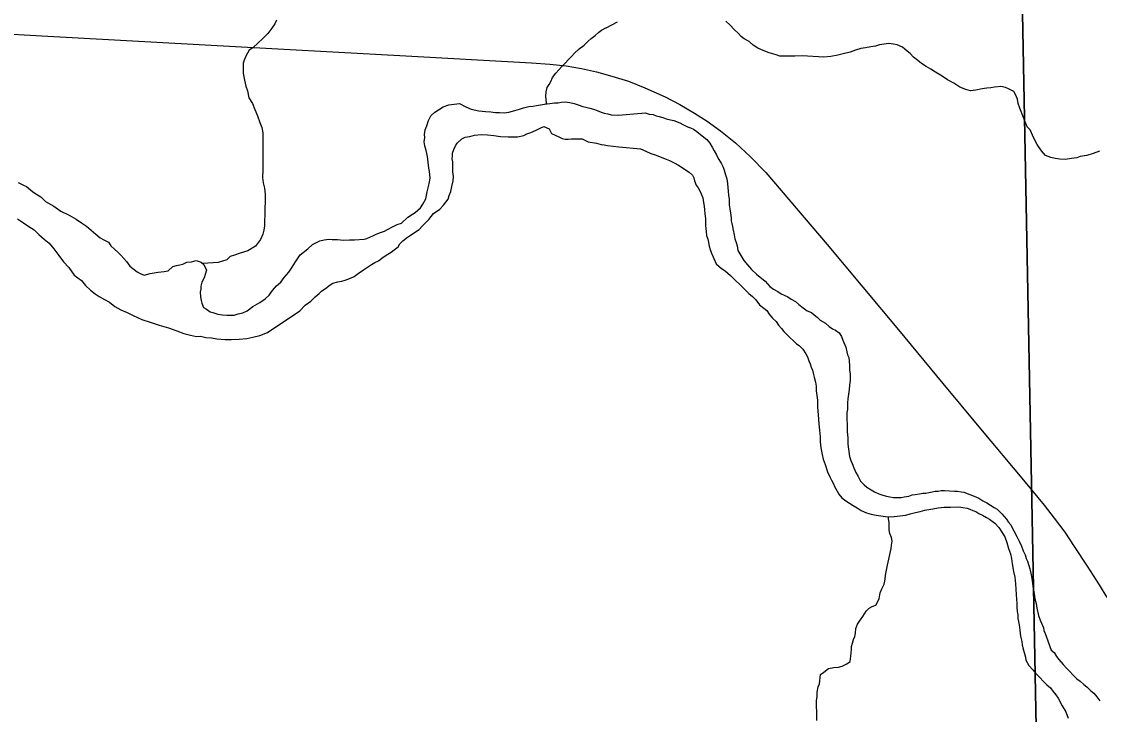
# Model space of a CAD drawing. Extents: x 2010165 to 2382125, y 1060529 to 1407316.
# Drawn here: x 2241036 to 2244719, y 1232233 to 1234598 of the extents above; entities that cross this region are included whole.
import ezdxf

# ---------------------------------------------------------------- set-up
doc = ezdxf.new("R2010")
doc.units = 0
for name, color, linetype in [('GM_X_Corporation', 7, 'Continuous'), ('GM_X_Minor_River', 7, 'Continuous'), ('GM_X_Rail_Line', 7, 'Continuous')]:
    doc.layers.add(name, color=color, linetype=linetype)

msp = doc.modelspace()

# ---------------------------------------------------------------- linework, layer by layer
at = {"layer": 'GM_X_Corporation'}
for points in [[(2244438.3, 1240916.6), (2244454.7, 1234686.7), (2244523.9, 1231060.2), (2244531.4, 1230165.7), (2243146.8, 1230147.7), (2240842.5, 1230142), (2240815.3, 1231017.2), (2240781.2, 1232864.7), (2240832.2, 1234935), (2240601, 1234961.5), (2240433.5, 1234977.7), (2240197.9, 1234974.4), (2239933.3, 1234949), (2239664.2, 1234913), (2239497.7, 1234890.9), (2239363.7, 1234889.5), (2239171.3, 1234905.3), (2239095.6, 1238274.6)], [(2240842.5, 1230142), (2243146.8, 1230147.7), (2244531.4, 1230165.7), (2244523.9, 1231060.2), (2244454.7, 1234686.7), (2244438.3, 1240916.6)]]:
    msp.add_lwpolyline(points, dxfattribs=at)
at = {"layer": 'GM_X_Minor_River'}
for points in [[(2241907, 1234602.3), (2241901.2, 1234590.1), (2241891.3, 1234575.9), (2241877.6, 1234557.6), (2241859.8, 1234539.3), (2241844, 1234525), (2241826.2, 1234508.7), (2241814.2, 1234500.5), (2241802.5, 1234480.2), (2241796.7, 1234466.1), (2241792.9, 1234455.9), (2241793.1, 1234441.9), (2241793.4, 1234421.8), (2241797.8, 1234397.8), (2241802.2, 1234377.7), (2241808.5, 1234361.8), (2241812.9, 1234337.7), (2241825.2, 1234317.8), (2241833.6, 1234297.8), (2241842, 1234275.8), (2241850.4, 1234253.9), (2241856.7, 1234235.9), (2241861, 1234217.9), (2241860.2, 1234145.5), (2241860.6, 1234119.4), (2241861, 1234091.3), (2241859.5, 1234065.1), (2241861.8, 1234047.1), (2241866.1, 1234029.1), (2241868.4, 1234009), (2241868.8, 1233984.9), (2241867.2, 1233958.8), (2241867.6, 1233936.7), (2241865.9, 1233918.6), (2241866.1, 1233900.5), (2241864.4, 1233886.4), (2241860.6, 1233872.3), (2241852.8, 1233854.1), (2241835.1, 1233831.7), (2241809.3, 1233815.3), (2241783.3, 1233806.9), (2241763.3, 1233800.6), (2241749.4, 1233796.3), (2241737.5, 1233784.1), (2241707.5, 1233775.6)], [(2242828.6, 1234317), (2242829.3, 1234320.5), (2242826.9, 1234342.5), (2242828.7, 1234358.6), (2242832.4, 1234372.7), (2242838.3, 1234382.9), (2242844.2, 1234393), (2242850, 1234407.1), (2242861.8, 1234421.4), (2242871.6, 1234433.6), (2242881.5, 1234443.8), (2242893.4, 1234456), (2242905.2, 1234468.2), (2242915.1, 1234478.4), (2242924.9, 1234490.6), (2242940.8, 1234504.9), (2242958.6, 1234517.2), (2242972.5, 1234531.5), (2242982.4, 1234539.7), (2242996.3, 1234549.9), (2243008.1, 1234562.1), (2243018.1, 1234568.3), (2243032, 1234576.6), (2243034, 1234576.6), (2243071.8, 1234597.5)], [(2244719.6, 1234155.6), (2244697.6, 1234147.4), (2244675.5, 1234141.3), (2244653.5, 1234137.1), (2244641.5, 1234133), (2244623.4, 1234130.9), (2244601.4, 1234126.7), (2244583.3, 1234128.6), (2244567.2, 1234130.5), (2244553.1, 1234134.4), (2244535, 1234140.3), (2244520.8, 1234156.3), (2244506.5, 1234178.3), (2244494.3, 1234200.4), (2244482, 1234228.4), (2244471.9, 1234238.4), (2244447.2, 1234302.5), (2244441, 1234318.6), (2244438.9, 1234332.6), (2244432.7, 1234348.7), (2244426.6, 1234358.7), (2244408.5, 1234368.6), (2244398.4, 1234372.6), (2244382.3, 1234376.5), (2244360.2, 1234374.3), (2244348.2, 1234372.2), (2244334.2, 1234370.1), (2244318.1, 1234368), (2244296.1, 1234363.8), (2244278, 1234361.7), (2244261.9, 1234365.6), (2244241.8, 1234373.5), (2244221.6, 1234387.4), (2244199.4, 1234399.4), (2244181.2, 1234411.3), (2244159, 1234425.2), (2244142.9, 1234435.2), (2244126.7, 1234445.1), (2244110.5, 1234455), (2244098.4, 1234465), (2244084.2, 1234477), (2244072.1, 1234488.9), (2244062, 1234496.9), (2244045.8, 1234510.9), (2244027.7, 1234518.8), (2244015.6, 1234520.7), (2243999.5, 1234522.6), (2243983.5, 1234520.5), (2243967.4, 1234518.4), (2243953.4, 1234514.3), (2243937.4, 1234512.2), (2243919.3, 1234508), (2243903.3, 1234505.9), (2243885.3, 1234499.8), (2243867.3, 1234493.6), (2243843.2, 1234487.4), (2243825.2, 1234483.3), (2243801.1, 1234479.1), (2243777.1, 1234476.9), (2243702.7, 1234480.5), (2243678.6, 1234480.3), (2243654.6, 1234480.1), (2243636.5, 1234480), (2243626.4, 1234480), (2243614.4, 1234483.9), (2243590.2, 1234491.8), (2243570.1, 1234499.7), (2243551.9, 1234507.6), (2243535.8, 1234517.6), (2243521.6, 1234529.5), (2243505.5, 1234539.4), (2243495.3, 1234547.4), (2243485.2, 1234557.4), (2243471, 1234571.4), (2243456.9, 1234585.3), (2243442.7, 1234599.3)], [(2241690.2, 1233604.6), (2241706.4, 1233598.8), (2241722.5, 1233597), (2241738.6, 1233595.3), (2241750.6, 1233595.4), (2241762.6, 1233595.6), (2241776.6, 1233599.8), (2241792.6, 1233604.1), (2241806.6, 1233610.3), (2241826.4, 1233624.7), (2241850.3, 1233639.1), (2241868.2, 1233651.4), (2241882, 1233663.7), (2241893.8, 1233679.9), (2241907.6, 1233696.2), (2241921.5, 1233708.4), (2241933.2, 1233724.7), (2241949, 1233743), (2241960.8, 1233759.2), (2241972.6, 1233777.5), (2241988.2, 1233801.8), (2242014, 1233822.3), (2242029.8, 1233836.6), (2242045.8, 1233844.9), (2242055.7, 1233849), (2242069.7, 1233853.3), (2242085.8, 1233855.5), (2242097.8, 1233853.7), (2242115.9, 1233853.9), (2242136, 1233852.2), (2242156.1, 1233852.5), (2242174.2, 1233852.8), (2242206.3, 1233855.3), (2242216.3, 1233857.4), (2242226.2, 1233861.6), (2242238.2, 1233867.8), (2242248.2, 1233871.9), (2242262.1, 1233878.2), (2242276.1, 1233882.4), (2242286, 1233888.6), (2242304, 1233896.9), (2242319.9, 1233905.1), (2242333.9, 1233909.4), (2242355.7, 1233929.8), (2242371.6, 1233940.1), (2242381.5, 1233946.2), (2242399.3, 1233962.6), (2242407.1, 1233974.7), (2242416.9, 1233993), (2242422.5, 1234017.1), (2242426.2, 1234035.3), (2242430, 1234051.4), (2242431.8, 1234063.5), (2242431.6, 1234075.6), (2242429.4, 1234085.6), (2242427.2, 1234097.6), (2242424.9, 1234117.6), (2242422.6, 1234137.7), (2242418.2, 1234157.7), (2242414, 1234173.7), (2242411.7, 1234187.8), (2242413.5, 1234201.8), (2242413.3, 1234211.9), (2242415.1, 1234228), (2242420.9, 1234242.1), (2242426.6, 1234260.3), (2242434.4, 1234276.5), (2242448.2, 1234288.8), (2242460.2, 1234297), (2242476.1, 1234307.2), (2242496, 1234313.6), (2242532.1, 1234318.1), (2242554.4, 1234306.4), (2242572.6, 1234298.6), (2242598.8, 1234293), (2242620.9, 1234291.3), (2242639, 1234289.5), (2242655.1, 1234287.8), (2242669.2, 1234288), (2242685.2, 1234286.2), (2242701.3, 1234288.4), (2242721.3, 1234294.8), (2242737.3, 1234299), (2242751.2, 1234303.2), (2242769.2, 1234307.5), (2242783.3, 1234309.7), (2242795.3, 1234311.9), (2242809.3, 1234314.1), (2242823.3, 1234316.3), (2242841.4, 1234318.6), (2242857.4, 1234320.9), (2242869.4, 1234321), (2242879.4, 1234323.2), (2242893.5, 1234323.4), (2242909.6, 1234321.6), (2242923.7, 1234317.8), (2242937.8, 1234314), (2242954, 1234308.2), (2242964.1, 1234306.3), (2242978.2, 1234302.5), (2242990.3, 1234298.7)], [(2242990.3, 1234298.7), (2243002.4, 1234294.9), (2243016.6, 1234289), (2243026.7, 1234285.2), (2243038.7, 1234283.3), (2243050.8, 1234279.5), (2243075.3, 1234278.4)], [(2243075.3, 1234278.3), (2243166.4, 1234286), (2243180.5, 1234282.1), (2243194.6, 1234280.2), (2243204.6, 1234276.2), (2243214.7, 1234274.3), (2243226.8, 1234270.3), (2243238.8, 1234266.4), (2243252.9, 1234262.5), (2243265, 1234260.6), (2243285.1, 1234252.6), (2243295.2, 1234246.7), (2243311.4, 1234238.8), (2243321.4, 1234234.8), (2243331.5, 1234230.8), (2243343.6, 1234222.9), (2243355.8, 1234212.9), (2243378, 1234195), (2243388.2, 1234183), (2243396.3, 1234169), (2243402.5, 1234157), (2243410.6, 1234142.9), (2243416.7, 1234130.9), (2243426.9, 1234114.9), (2243433.1, 1234100.9), (2243437.2, 1234090.9), (2243441.3, 1234074.8), (2243445.5, 1234060.8), (2243447.6, 1234044.7), (2243449.8, 1234030.7), (2243449.9, 1234020.6), (2243452, 1234004.6), (2243454.1, 1233992.5), (2243454.2, 1233982.5), (2243454.3, 1233972.4), (2243456.4, 1233958.4), (2243458.6, 1233944.3), (2243460.7, 1233928.3), (2243460.8, 1233918.2), (2243462.9, 1233908.2), (2243465, 1233898.2), (2243467.1, 1233886.1), (2243471.3, 1233870.1), (2243473.4, 1233856), (2243477.5, 1233844), (2243481.6, 1233832), (2243483.8, 1233815.9), (2243494, 1233799.9), (2243504.2, 1233781.9), (2243516.4, 1233767.9), (2243530.5, 1233751.9), (2243546.7, 1233735.9), (2243577.1, 1233712), (2243593.3, 1233694.1), (2243605.4, 1233684.1), (2243619.6, 1233676.1), (2243631.7, 1233668.2), (2243641.8, 1233664.2), (2243653.9, 1233658.3), (2243666, 1233650.3), (2243680.1, 1233642.4), (2243692.2, 1233632.4), (2243706.4, 1233620.4), (2243720.5, 1233610.5), (2243734.6, 1233604.6), (2243744.8, 1233596.6), (2243754.9, 1233588.6), (2243765, 1233578.6), (2243783.2, 1233568.7), (2243795.3, 1233556.7), (2243807.4, 1233548.8), (2243817.5, 1233544.8), (2243829.6, 1233534.8), (2243837.8, 1233522.8), (2243841.9, 1233510.8), (2243852.1, 1233486.8), (2243856.3, 1233470.7), (2243858.4, 1233460.7), (2243862.5, 1233450.7), (2243864.7, 1233424.6), (2243864.9, 1233408.5), (2243867, 1233394.4), (2243867.1, 1233382.4), (2243867.2, 1233372.3), (2243865.4, 1233356.2), (2243863.5, 1233342.2), (2243861.6, 1233326.1), (2243859.7, 1233310), (2243857.9, 1233295.9), (2243858, 1233283.8), (2243858.1, 1233273.8), (2243856.1, 1233263.8), (2243856.3, 1233249.7), (2243856.6, 1233213.5), (2243856.7, 1233197.4), (2243858.9, 1233177.4), (2243859.1, 1233155.3)], [(2242416.2, 1233910.6), (2242428.1, 1233922.8), (2242443.8, 1233943.1), (2242465.7, 1233957.5), (2242477.5, 1233971.7), (2242485.3, 1233981.9), (2242493.2, 1233992.1), (2242497, 1234004.2), (2242502.8, 1234018.3), (2242506.6, 1234034.4), (2242510.3, 1234054.6), (2242512.1, 1234068.7), (2242509.8, 1234084.7), (2242509.5, 1234100.8), (2242509.2, 1234118.9), (2242507.1, 1234128.9), (2242508.9, 1234139), (2242508.7, 1234149), (2242512.6, 1234161.1), (2242518.4, 1234173.3), (2242524.2, 1234183.4), (2242540.1, 1234197.7), (2242552, 1234203.9), (2242568.1, 1234206.1), (2242584.1, 1234210.4), (2242608.1, 1234212.7), (2242628.2, 1234211), (2242650.3, 1234209.3), (2242672.5, 1234205.6), (2242698.6, 1234204), (2242730.7, 1234204.5), (2242752.8, 1234208.8), (2242762.7, 1234215), (2242776.7, 1234219.2), (2242794.6, 1234227.5), (2242808.6, 1234233.8), (2242820.5, 1234240), (2242838.7, 1234232.2), (2242847, 1234216.2), (2242859.2, 1234210.4), (2242871.3, 1234204.5), (2242883.5, 1234198.7), (2242893.5, 1234196.8), (2242903.6, 1234197), (2242915.6, 1234197.1), (2242927.7, 1234197.3), (2242951.8, 1234197.7), (2242972, 1234187.9), (2243000.2, 1234182.3), (2243016.3, 1234178.5), (2243026.4, 1234176.7), (2243038.5, 1234174.8), (2243076.5, 1234170.6)], [(2243076.5, 1234170.6), (2243151.4, 1234163.3), (2243169.6, 1234155.4), (2243185.7, 1234147.5), (2243197.8, 1234143.6), (2243209.9, 1234139.6), (2243224, 1234133.7), (2243238.1, 1234127.8), (2243250.2, 1234123.8), (2243266.3, 1234115.9), (2243280.4, 1234107.9), (2243316.8, 1234084.1), (2243328.9, 1234074.1), (2243333, 1234064.1), (2243335.1, 1234054), (2243341.3, 1234040), (2243347.4, 1234030), (2243353.5, 1234020), (2243357.6, 1234010), (2243363.7, 1233996), (2243365.9, 1233979.9), (2243368, 1233967.8), (2243370.1, 1233955.8), (2243370.2, 1233941.7), (2243372.4, 1233925.7), (2243372.6, 1233901.6), (2243374.8, 1233881.5), (2243376.9, 1233867.4), (2243381, 1233855.4), (2243383.2, 1233843.4), (2243385.3, 1233831.3), (2243389.4, 1233819.3), (2243393.5, 1233807.3), (2243401.7, 1233789.2), (2243409.9, 1233771.2), (2243428.1, 1233755.2), (2243440.2, 1233747.3), (2243458.5, 1233731.3), (2243474.7, 1233715.4), (2243490.9, 1233699.4), (2243507.1, 1233683.4), (2243521.2, 1233669.4), (2243533.4, 1233659.5), (2243545.5, 1233647.5), (2243557.7, 1233631.5), (2243571.9, 1233619.6), (2243582, 1233611.6), (2243590.1, 1233599.6), (2243602.3, 1233585.6), (2243614.5, 1233573.6), (2243622.6, 1233561.6), (2243632.7, 1233549.6), (2243640.9, 1233539.6), (2243651, 1233529.6), (2243683.4, 1233497.7), (2243693.5, 1233491.8), (2243705.6, 1233479.8), (2243715.8, 1233463.8), (2243721.9, 1233453.8), (2243726.1, 1233439.7), (2243730.2, 1233429.7), (2243734.3, 1233417.7), (2243738.4, 1233407.6), (2243740.5, 1233397.6), (2243744.7, 1233383.6), (2243748.8, 1233367.5), (2243750.9, 1233353.5), (2243751.1, 1233337.4), (2243753.2, 1233321.3), (2243755.4, 1233305.3), (2243755.6, 1233281.2), (2243757.8, 1233255.1), (2243760.1, 1233224.9), (2243762.3, 1233202.8), (2243764.5, 1233180.8), (2243764.7, 1233162.7), (2243766.9, 1233142.6), (2243771.1, 1233120.5), (2243775.2, 1233104.5), (2243781.4, 1233086.4), (2243789.7, 1233060.4), (2243797.9, 1233044.3), (2243804, 1233032.3), (2243810.1, 1233020.3), (2243814.2, 1233010.3), (2243822.4, 1232994.3), (2243828.5, 1232984.2), (2243838.7, 1232972.3), (2243852.8, 1232962.3), (2243864.9, 1232954.3), (2243877, 1232946.4), (2243891.2, 1232938.4), (2243905.3, 1232928.5), (2243923.4, 1232920.6), (2243939.5, 1232916.7), (2243955.6, 1232912.8), (2243971.7, 1232910.8), (2243987.8, 1232908.9)], [(2241024.3, 1234048.9), (2241042.6, 1234039.1), (2241052.7, 1234035.2), (2241073, 1234017.5), (2241085.2, 1234009.6), (2241101.4, 1233999.8), (2241117.8, 1233984), (2241146.1, 1233968.3), (2241170.5, 1233950.6), (2241198.8, 1233936.9), (2241223.2, 1233923.2), (2241241.4, 1233911.4), (2241257.7, 1233899.6), (2241274, 1233885.8), (2241290.3, 1233872), (2241304.5, 1233860.1), (2241316.7, 1233852.3), (2241332.9, 1233844.5), (2241341.1, 1233832.5), (2241353.3, 1233820.7), (2241365.6, 1233810.8), (2241375.8, 1233800.9), (2241386, 1233789), (2241394.2, 1233779.1), (2241406.5, 1233763.2), (2241420.7, 1233751.3), (2241430.9, 1233743.4), (2241441, 1233737.6), (2241455.2, 1233731.8), (2241475.2, 1233738.1), (2241503.2, 1233742.5), (2241523.3, 1233744.8), (2241537.3, 1233747), (2241553.1, 1233761.3), (2241565.1, 1233765.5), (2241577.1, 1233767.7), (2241587.1, 1233769.8), (2241601.1, 1233776.1), (2241617.1, 1233778.3), (2241633.1, 1233782.6), (2241649.3, 1233776.8), (2241659.4, 1233768.9), (2241667.8, 1233748.9), (2241664, 1233734.8), (2241660.2, 1233722.7), (2241652.4, 1233708.5), (2241648.6, 1233694.4), (2241648.7, 1233684.3), (2241646.9, 1233674.3), (2241647.2, 1233658.2), (2241649.4, 1233646.2), (2241651.5, 1233636.2), (2241657.8, 1233622.2), (2241667.9, 1233616.3), (2241680.1, 1233606.5), (2241690.2, 1233604.6)], [(2241022.3, 1233924.3), (2241042.6, 1233910.5), (2241060.9, 1233898.8), (2241079.2, 1233887), (2241095.5, 1233871.1), (2241113.8, 1233855.3), (2241130.1, 1233841.5), (2241146.5, 1233821.7), (2241162.9, 1233799.8), (2241179.3, 1233777.9), (2241197.7, 1233758.1), (2241216.2, 1233732.3), (2241240.6, 1233714.5), (2241255, 1233696.7), (2241271.3, 1233680.8), (2241287.5, 1233669), (2241301.7, 1233659.2), (2241320, 1233649.4), (2241336.2, 1233639.6), (2241354.5, 1233625.8), (2241374.8, 1233614), (2241397, 1233604.3), (2241417.3, 1233594.6), (2241447.6, 1233581), (2241475.9, 1233571.3), (2241506.2, 1233561.7), (2241538.4, 1233552.1), (2241566.7, 1233542.5), (2241591, 1233532.8), (2241613.1, 1233527.1), (2241633.3, 1233523.4), (2241647.3, 1233523.6), (2241665.5, 1233519.9), (2241685.6, 1233518.1), (2241703.7, 1233514.4), (2241731.9, 1233512.8), (2241753.9, 1233513.1), (2241780, 1233513.5), (2241806.1, 1233515.9), (2241826.1, 1233520.2), (2241850.1, 1233526.6), (2241876, 1233537), (2241897.9, 1233551.4), (2241923.7, 1233567.8), (2241987.3, 1233611), (2242005.1, 1233629.3), (2242024.9, 1233643.7), (2242038.8, 1233657.9), (2242052.6, 1233670.2), (2242062.5, 1233678.4), (2242074.4, 1233686.6), (2242090.3, 1233698.9), (2242100.2, 1233705), (2242116.3, 1233709.3), (2242130.3, 1233711.5), (2242142.2, 1233715.7), (2242160.2, 1233722), (2242172.2, 1233728.2), (2242186.1, 1233738.4), (2242203.9, 1233750.8), (2242217.9, 1233759), (2242231.7, 1233769.2), (2242243.7, 1233775.4), (2242255.6, 1233781.6), (2242271.5, 1233793.9), (2242287.4, 1233804.2), (2242299.4, 1233810.4), (2242309.3, 1233818.6), (2242323.2, 1233828.8), (2242329, 1233839), (2242338.9, 1233849.2), (2242354.8, 1233861.4), (2242394.5, 1233888.1), (2242406.3, 1233900.4), (2242416.2, 1233910.6)], [(2241707.5, 1233775.6), (2241655.1, 1233772.2)], [(2243859.1, 1233155.3), (2243865.5, 1233113.1), (2243869.7, 1233099.1), (2243873.8, 1233089), (2243879.9, 1233075), (2243886.1, 1233059), (2243894.2, 1233045), (2243902.4, 1233028.9), (2243914.6, 1233017), (2243924.7, 1233009), (2243938.8, 1232999.1), (2243950.9, 1232993.1), (2243965, 1232985.2), (2243979.1, 1232981.2), (2243991.2, 1232977.3), (2244003.3, 1232975.3), (2244015.3, 1232973.4), (2244031.4, 1232973.5), (2244041.4, 1232973.6), (2244051.5, 1232975.7), (2244067.5, 1232977.8), (2244079.5, 1232981.9), (2244089.5, 1232984), (2244103.6, 1232986.1), (2244115.6, 1232988.2), (2244125.6, 1232988.2), (2244135.7, 1232990.3), (2244147.7, 1232992.4), (2244157.7, 1232994.5), (2244167.7, 1232994.5), (2244177.8, 1232996.6), (2244189.8, 1232996.7), (2244224, 1232994.9), (2244234, 1232995), (2244246.1, 1232993), (2244256.1, 1232991.1), (2244276.3, 1232983.2), (2244290.4, 1232977.3), (2244306.5, 1232971.3), (2244320.6, 1232961.4), (2244334.7, 1232955.4), (2244346.9, 1232947.5), (2244359, 1232939.5), (2244369.1, 1232933.6), (2244385.3, 1232917.6), (2244401.5, 1232899.6), (2244407.6, 1232889.6), (2244415.7, 1232879.6), (2244421.9, 1232867.6), (2244428, 1232857.6), (2244438.2, 1232837.6), (2244444.3, 1232823.6), (2244452.5, 1232807.5), (2244458.7, 1232791.5), (2244464.8, 1232777.5), (2244468.9, 1232765.4), (2244473, 1232755.4), (2244477.2, 1232741.4), (2244481.3, 1232729.3), (2244483.4, 1232719.3), (2244485.5, 1232709.3), (2244487.6, 1232697.2), (2244489.8, 1232681.2), (2244491.9, 1232669.1), (2244494, 1232657.1), (2244496.1, 1232645.1), (2244498.3, 1232627), (2244502.4, 1232610.9), (2244504.6, 1232594.9), (2244510.8, 1232570.8), (2244517, 1232554.8), (2244521.1, 1232544.7), (2244527.3, 1232528.7), (2244529.4, 1232518.7), (2244533.5, 1232508.7), (2244537.6, 1232496.6), (2244554, 1232452.5), (2244564.2, 1232444.6), (2244572.3, 1232430.5), (2244580.4, 1232420.6), (2244594.6, 1232402.6), (2244606.8, 1232390.6), (2244616.9, 1232380.6), (2244629.1, 1232366.6), (2244641.3, 1232354.6), (2244653.4, 1232346.7), (2244665.5, 1232334.7), (2244675.6, 1232326.7), (2244689.8, 1232312.8), (2244699.9, 1232304.8), (2244710.1, 1232292.8), (2244720.2, 1232278.8)], [(2243987.8, 1232908.9), (2244007.9, 1232907.1), (2244058, 1232913.4), (2244072.1, 1232917.5), (2244090.1, 1232921.7), (2244106.1, 1232925.8), (2244122.1, 1232929.9), (2244136.2, 1232932), (2244150.2, 1232934.1), (2244168.2, 1232938.3), (2244188.3, 1232940.4), (2244210.4, 1232940.6), (2244238.5, 1232940.8), (2244252.6, 1232938.8), (2244266.6, 1232936.9), (2244276.7, 1232933), (2244286.8, 1232929), (2244296.9, 1232925.1), (2244307, 1232919.1), (2244319, 1232913.1), (2244333.2, 1232905.2), (2244343.3, 1232899.2), (2244361.5, 1232885.3), (2244375.6, 1232871.3), (2244387.9, 1232851.3), (2244396, 1232839.3), (2244402.2, 1232819.2), (2244408.4, 1232799.2), (2244414.6, 1232781.1), (2244418.7, 1232765.1), (2244420.9, 1232747), (2244425.2, 1232720.9), (2244429.4, 1232700.9), (2244431.6, 1232678.8), (2244433.7, 1232660.7), (2244433.9, 1232642.6), (2244436.1, 1232626.6), (2244436.2, 1232612.5), (2244436.3, 1232598.4), (2244438.4, 1232584.4), (2244440.5, 1232572.3), (2244440.7, 1232560.3), (2244442.8, 1232550.2), (2244444.9, 1232538.2), (2244447, 1232520.1), (2244449.2, 1232500.1), (2244453.4, 1232482), (2244455.5, 1232469.9), (2244457.6, 1232459.9), (2244465.9, 1232427.8), (2244468, 1232417.8), (2244478.2, 1232399.8), (2244492.4, 1232383.8), (2244500.5, 1232373.8), (2244516.7, 1232357.8), (2244526.9, 1232345.8), (2244539, 1232333.9), (2244551.2, 1232323.9), (2244559.3, 1232311.9), (2244569.5, 1232299.9), (2244577.6, 1232287.9), (2244591.9, 1232261.9), (2244604.1, 1232241.8), (2244612.3, 1232219.8)], [(2243910.5, 1232566.8), (2243922.4, 1232585), (2243932.4, 1232595.1), (2243942.4, 1232601.2), (2243954.4, 1232605.3), (2243966.2, 1232627.5), (2243970.1, 1232647.6), (2243976, 1232661.7), (2243983.8, 1232677.8), (2243985.8, 1232687.9), (2243989.5, 1232714), (2243995.3, 1232742.2), (2243999.2, 1232762.3), (2244004.9, 1232788.5), (2244006.9, 1232798.6), (2244008.8, 1232810.6), (2244010.6, 1232824.7), (2244008.5, 1232836.7), (2244002.4, 1232850.8), (2244000.3, 1232862.8), (2244000, 1232886.9), (2243997.9, 1232901), (2243997.9, 1232905)], [(2243753.1, 1232212.1), (2243752.9, 1232234.2), (2243752.8, 1232246.3), (2243752.7, 1232256.3), (2243752.6, 1232268.4), (2243752.5, 1232280.4), (2243754.4, 1232292.5), (2243754.2, 1232308.6), (2243758.1, 1232326.7), (2243762, 1232336.8), (2243765.7, 1232368.9), (2243777.7, 1232377.1), (2243793.7, 1232389.2), (2243811.7, 1232393.3), (2243827.8, 1232393.5), (2243839.8, 1232397.6), (2243855.8, 1232405.7), (2243867.7, 1232413.8), (2243869.6, 1232431.9), (2243871.4, 1232454), (2243871.3, 1232464.1), (2243875.2, 1232476.2), (2243879.1, 1232488.2), (2243883, 1232498.3), (2243885, 1232510.4), (2243886.8, 1232526.5), (2243892.7, 1232540.6), (2243898.6, 1232550.7), (2243910.5, 1232566.8)]]:
    msp.add_lwpolyline(points, dxfattribs=at)
at = {"layer": 'GM_X_Rail_Line'}
msp.add_lwpolyline([(2240462, 1234585.7), (2241105.9, 1234549.8), (2241911.5, 1234505.4), (2242328.8, 1234482.3), (2242779, 1234457.6), (2242840.7, 1234452.5), (2242897.1, 1234446.8), (2242949.6, 1234438.3), (2243000.6, 1234426.7), (2243053.4, 1234411.6), (2243109.4, 1234394.3), (2243165.4, 1234372.3), (2243235.3, 1234341), (2243285.4, 1234314.7), (2243334.9, 1234285.4), (2243378.1, 1234257.6), (2243424, 1234224.8), (2243475.8, 1234183.5), (2243527.1, 1234136), (2243579.2, 1234082.3), (2243788.5, 1233836.4), (2244032, 1233545.7), (2244183.4, 1233362.8), (2244307.3, 1233214.5), (2244465.2, 1233026.1), (2244530.4, 1232947.4), (2244564.8, 1232902.6), (2244601.1, 1232854.4), (2244633.1, 1232806.5), (2244677.1, 1232739.3), (2244717.6, 1232675.6), (2244743.9, 1232631.6)], dxfattribs=at)

doc.saveas('drawing.dxf')
